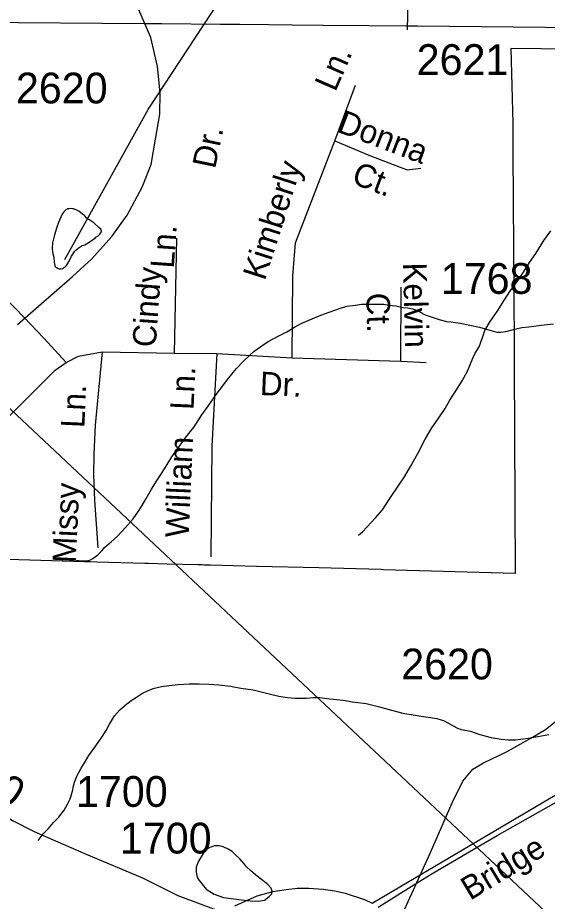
# Model space of a CAD drawing. Extents: x 2169602 to 2449496, y 721995 to 810662.
# Drawn here: x 2405207 to 2407355, y 765226 to 768814 of the extents above; entities that cross this region are included whole.
import ezdxf

# ---------------------------------------------------------------- set-up
doc = ezdxf.new("R2010")
doc.units = 0
doc.layers.add('Default', color=7, linetype='Continuous')

msp = doc.modelspace()

# ---------------------------------------------------------------- linework, layer by layer
at = {"layer": 'Default'}
for p, q in [((2406493.3, 768313.7), (2406576.3, 768539.5)), ((2405843.3, 767451.6), (2405852.7, 767918.6)), ((2406760.1, 767419.1), (2406761.8, 767720.2)), ((2406760.1, 767419.1), (2406862.8, 767414))]:
    msp.add_line(p, q, dxfattribs=at)
for points in [[(2414014.7, 758895), (2412874.9, 759940.3), (2410227.4, 762488.5), (2408794.3, 763834), (2408699.9, 763929.3), (2408099, 764461.7), (2407680.9, 764869.3), (2405090.1, 767305.6), (2402589.6, 769680.7), (2398089.9, 773972.5)], [(2405398.5, 767831.3), (2405736.4, 768441.1), (2406472.5, 769564.4), (2406605.4, 769630.5), (2407113.5, 769590.7), (2407781.4, 769344.2), (2408123.4, 769271.5), (2408514.4, 769273.4), (2409363.5, 769446.4), (2409863.4, 769383.7), (2410304.2, 769504.3)], [(2405680.5, 768887), (2405803.5, 768962.1), (2405892.5, 769013.4), (2405975.7, 769058.8), (2406090.2, 769103.9), (2406192.9, 769131.3), (2406340, 769158.7), (2406448, 769177.7), (2406568.6, 769195.9), (2406616.5, 769198.3), (2406654.5, 769190.9), (2406686.7, 769175.2), (2406715.6, 769157.9), (2406747.8, 769124), (2406781.6, 769064.6), (2406788.6, 768994.4), (2406788.6, 768880.4), (2406786.2, 768764.8)], [(2405206.1, 767568.3), (2405429.9, 767762.4), (2405508.3, 767835), (2405588.4, 767925.9), (2405650.4, 768012.6), (2405711.9, 768125.7), (2405748.2, 768218.2), (2405766.4, 768320.6), (2405783.3, 768422.1), (2405785, 768508), (2405774.2, 768615.4), (2405746.6, 768733.4), (2405680.5, 768887)], [(2407475.4, 768771.8), (2406828.7, 768778.7), (2406780.7, 768779.2), (2406630.9, 768780.8), (2406446.2, 768782.4), (2406319.7, 768783.6), (2406225.7, 768784.4), (2406107.4, 768785.6), (2406028.7, 768786.3), (2405790.9, 768788.4), (2405719.4, 768789), (2405039.2, 768793.8)], [(2407475.4, 768771.8), (2406828.7, 768778.7), (2406780.7, 768779.2), (2406630.9, 768780.8), (2406446.2, 768782.4), (2406319.7, 768783.6), (2406225.7, 768784.4), (2406107.4, 768785.6), (2406028.7, 768786.3), (2405790.9, 768788.4), (2405719.4, 768789), (2405039.2, 768793.8)], [(2407575.2, 768684.9), (2407206.5, 768688.1), (2407214.2, 768385.7), (2407215, 768270.6), (2407216.2, 768071.3), (2407220, 767486.4), (2407220.2, 767453.5), (2407220.2, 767428.5), (2407220.5, 767403.5), (2407224, 766557.9), (2406690.7, 766572.7), (2406681.2, 766573), (2406428.5, 766579.6), (2406175.7, 766586.1), (2405988.5, 766591), (2405963.5, 766591.7), (2405954.5, 766591.9), (2405938.5, 766592.3), (2405812.7, 766595.6), (2405736.5, 766597.5), (2405722.2, 766597.9), (2405527.7, 766603.4), (2405502.7, 766604.2), (2405477.7, 766604.9), (2405077.2, 766616.4)], [(2407575.2, 768684.9), (2407206.5, 768688.1), (2407214.2, 768385.7), (2407215, 768270.6), (2407216.2, 768071.3), (2407220, 767486.4), (2407220.2, 767453.5), (2407220.2, 767428.5), (2407220.5, 767403.5), (2407224, 766557.9), (2406690.7, 766572.7), (2406681.2, 766573), (2406428.5, 766579.6), (2406175.7, 766586.1), (2405988.5, 766591), (2405963.5, 766591.7), (2405954.5, 766591.9), (2405938.5, 766592.3), (2405812.7, 766595.6), (2405736.5, 766597.5), (2405722.2, 766597.9), (2405527.7, 766603.4), (2405502.7, 766604.2), (2405477.7, 766604.9), (2405077.2, 766616.4)], [(2406320.5, 767432.8), (2406323.1, 767764.7), (2406333.4, 767899.8), (2406493.3, 768313.7)], [(2406493.3, 768313.7), (2406637, 768252.2), (2406785.8, 768195.7), (2406842.2, 768202.5)], [(2405470, 768016.2), (2405463.6, 768022), (2405455.6, 768028.1), (2405444, 768033.9), (2405433.9, 768037.9), (2405429.8, 768037.7), (2405419.8, 768039.6), (2405414, 768037.7), (2405409.7, 768037.9), (2405406, 768035.6), (2405401.9, 768033.8), (2405397.8, 768029.6), (2405393.7, 768025.7), (2405390.2, 768019.7), (2405386.1, 768013.5), (2405372, 767981.5), (2405366.2, 767963.3), (2405356.8, 767931.5), (2405348.4, 767899.5), (2405347, 767877.4), (2405348.8, 767861.3), (2405353.3, 767841.6), (2405355.2, 767819.4), (2405357, 767807.3), (2405359.3, 767803.3), (2405363.2, 767799.5), (2405367.3, 767797.7), (2405371.6, 767795.4), (2405375.5, 767793.6), (2405381.4, 767793.5), (2405389.4, 767795.5), (2405393.1, 767797.8), (2405400.9, 767803.9), (2405405, 767807.8), (2405408.9, 767813.7), (2405415.3, 767825.7), (2405424.9, 767845.7), (2405432.9, 767857.9), (2405438.8, 767865.9), (2405442.5, 767869.9), (2405452.8, 767878), (2405468.6, 767888.2), (2405478.6, 767892), (2405496.9, 767902.2), (2405510.4, 767912.3), (2405520.9, 767918.5), (2405524.3, 767922.4), (2405532.3, 767926.5), (2405540.5, 767934.6), (2405542.4, 767938.3), (2405546.3, 767944.6), (2405546.3, 767948.7), (2405544.2, 767954.7), (2405536.2, 767962.3), (2405516.1, 767980.4), (2405488, 768000.1), (2405477.8, 768010.1), (2405470, 768016.2)], [(2406588.6, 766713), (2406604.6, 766726.8), (2406622.8, 766745.1), (2406658.5, 766783.1), (2406686.4, 766815.4), (2406713.8, 766857.5), (2406755.7, 766919.7), (2406775.6, 766950), (2406799.2, 766991.8), (2406829.1, 767044.1), (2406858.4, 767100.1), (2406886.3, 767148.2), (2406911.9, 767184.5), (2406939.8, 767226.5), (2406959.5, 767260.8), (2406983.3, 767299), (2407009.5, 767338.9), (2407031.1, 767379), (2407053, 767431.3), (2407062.6, 767451.3), (2407078, 767477.3), (2407090.5, 767511.2), (2407101.8, 767543.5), (2407123.5, 767579.6), (2407151.8, 767621.5), (2407181.2, 767667.8), (2407202.9, 767701.8), (2407236.7, 767748.3), (2407258.5, 767780.3), (2407282.3, 767820.4), (2407308.3, 767856.7), (2407339.9, 767908.7), (2407369.4, 767948.8)], [(2405402.9, 767414), (2405313.1, 767513.2), (2405232.7, 767597), (2405154, 767679.1)], [(2405395.4, 766618), (2405411.8, 766616.3), (2405435.8, 766612.3), (2405453.7, 766610.4), (2405465.8, 766608.5), (2405485.7, 766608.8), (2405501.7, 766612.4), (2405511.7, 766618.6), (2405531.4, 766632.7), (2405549.2, 766651.1), (2405559.3, 766662.9), (2405587.2, 766687.1), (2405611, 766707.1), (2405644.6, 766743.4), (2405674.7, 766779.3), (2405696.5, 766809.7), (2405708.4, 766829.8), (2405728, 766861.7), (2405750.2, 766899.8), (2405771.9, 766935.9), (2405801.7, 766982), (2405831.4, 767030.3), (2405868.5, 767082.7), (2405890.4, 767112.6), (2405922.2, 767152.8), (2405954.2, 767201.1), (2405980, 767237), (2406011.6, 767283.3), (2406039.3, 767319.7), (2406057.1, 767345.3), (2406093.2, 767387.8), (2406122.8, 767419.8), (2406147, 767442.1), (2406166.4, 767460.3), (2406196.4, 767482.1), (2406222.6, 767498.4), (2406266.1, 767522.7), (2406298.1, 767538.9), (2406330.1, 767556.8), (2406359.8, 767573), (2406401.6, 767591.4), (2406435.9, 767605.7), (2406469.7, 767617.6), (2406515.4, 767633.9), (2406543.5, 767642.2), (2406577.4, 767646.4), (2406601.4, 767650.5), (2406637.6, 767650.7), (2406669.6, 767651.1), (2406691.2, 767651.1), (2406711.5, 767647.2), (2406725.4, 767645.1), (2406739.8, 767643.3), (2406769.3, 767637.6), (2406789.4, 767635.4), (2406807.4, 767631.5), (2406819.5, 767627.6), (2406845.2, 767616), (2406849.7, 767611.7), (2406863.4, 767606), (2406875.5, 767602.1), (2406891.5, 767596), (2406915.9, 767588.3), (2406945.6, 767580.6), (2406963.5, 767578.7), (2407001.6, 767572.9), (2407040, 767565.1), (2407079.7, 767557.1), (2407121.6, 767545.4), (2407149.7, 767537.6), (2407165.7, 767537.5), (2407185.8, 767539.8), (2407217.7, 767548), (2407233.5, 767552), (2407251.8, 767556.2), (2407279.7, 767558.4), (2407309.8, 767562.4), (2407341.4, 767566.5), (2407379.5, 767571)], [(2403866.8, 766613.5), (2403907, 766719.6), (2403944.7, 766769.2), (2403997.7, 766811.9), (2404062.7, 766830.7), (2404146.5, 766832.4), (2404385.1, 766827.3), (2404651.1, 766818.8), (2404715.5, 766820.4), (2404793.1, 766849.6), (2404861.5, 766900.9), (2405030, 767053.1), (2405215.6, 767239.5), (2405358.4, 767383.2), (2405402.9, 767414), (2405454.2, 767439.7), (2405550, 767456.8), (2405843.3, 767451.6), (2406014.4, 767449.9), (2406320.5, 767432.8), (2406760.1, 767419.1)], [(2405550, 767456.8), (2405520.9, 767159.2), (2405515.8, 767041.1), (2405514, 766957.3), (2405518.3, 766854.7), (2405532, 766661.4)], [(2406014.4, 767449.9), (2405993.8, 767073.6), (2405990.4, 766625.5)], [(2403866.8, 766613.5), (2403937, 766587.8), (2403974.6, 766569), (2404031.1, 766533.1), (2404070.4, 766504), (2404137.1, 766445.9), (2404251.7, 766334.7), (2404357.8, 766242.3), (2404551, 766040.5), (2404734.9, 765886.5), (2404998.3, 765677.9), (2405109.5, 765604.3), (2405186.5, 765554.7), (2405273.3, 765510.3), (2405329.4, 765485.8), (2405484.1, 765417.9), (2405712.5, 765322.1), (2405856.5, 765250.3), (2406149.5, 765140.8), (2406372.3, 765043.5), (2406665.4, 764952.7)], [(2405289.8, 765473.9), (2405301.9, 765489.9), (2405309.9, 765500), (2405331.5, 765521.9), (2405351.8, 765546.1), (2405373.7, 765568.3), (2405395.2, 765596.3), (2405409.2, 765620.5), (2405419.2, 765642.5), (2405423.1, 765650.5), (2405431.1, 765678.5), (2405432.6, 765690.4), (2405436.9, 765710.5), (2405448.3, 765736.7), (2405464.5, 765766.7), (2405478.5, 765788.9), (2405496.1, 765818.7), (2405524.2, 765857.1), (2405545.7, 765889.1), (2405565.6, 765919.4), (2405579.2, 765945.2), (2405599.5, 765979.5), (2405620.8, 766003.5), (2405649.1, 766027.6), (2405666.7, 766041.9), (2405688.7, 766055.7), (2405712.5, 766071.9), (2405730.5, 766080.2), (2405756.3, 766090.5), (2405790.4, 766098.3), (2405820.5, 766102.7), (2405858.2, 766106.7), (2405902.3, 766109), (2405942.3, 766109.4), (2405981.9, 766107.4), (2406022.5, 766105.8), (2406070.5, 766100.2), (2406112.1, 766092.3), (2406162.5, 766084.6), (2406194.5, 766076.9), (2406226.7, 766068.8), (2406266.3, 766059.2), (2406300.5, 766053.2), (2406330.5, 766051.5), (2406358.6, 766051.7), (2406378.5, 766051.6), (2406404.5, 766054.1), (2406432.4, 766054), (2406472.4, 766048.3), (2406526.7, 766042.5), (2406564.2, 766036.9), (2406620.4, 766029.2), (2406674.1, 766015.4), (2406722.5, 766002), (2406768.7, 765990.2), (2406818.7, 765982.2), (2406842.7, 765978.5), (2406880.4, 765972.8), (2406906.7, 765968.9), (2406924.7, 765962.9), (2406936.4, 765959.1), (2406973.1, 765939.4), (2406991, 765929.4), (2407004.9, 765923.6), (2407043, 765917.5), (2407081, 765903.6), (2407127.1, 765892.1), (2407167.1, 765884.5), (2407197.4, 765882.3), (2407225.1, 765882.6), (2407277, 765889), (2407316.8, 765895.1), (2407360.7, 765903.5)], [(2406665.4, 764952.7), (2406880.9, 765425), (2406968.9, 765626.5), (2407011.8, 765714.8), (2407052.3, 765762.7), (2407095.4, 765789), (2407189.5, 765833.5), (2407288.4, 765888.2), (2407347.9, 765924.6), (2407393, 765960.1)], [(2406644.3, 765218.5), (2406927.9, 765386.5), (2407310.5, 765612.7), (2407456, 765697.6), (2407699.7, 765837.3)], [(2406883.9, 765336.6), (2407054.4, 765436.7), (2407151.4, 765493.5), (2407632.2, 765765.6), (2407654.4, 765778.8)], [(2406883.9, 765336.6), (2407054.4, 765436.7), (2407151.4, 765493.5), (2407632.2, 765765.6), (2407654.4, 765778.8)], [(2406126.4, 765376.6), (2406108.3, 765398.8), (2406090.1, 765414.5), (2406076.3, 765428.4), (2406060.6, 765438.1), (2406040, 765448), (2406024.3, 765452.1), (2406004.2, 765451.8), (2405994.1, 765448.1), (2405980.4, 765441.6), (2405966.4, 765431.6), (2405954.5, 765413.5), (2405940.6, 765389.7), (2405930.8, 765365.6), (2405930.8, 765345.7), (2405932.8, 765329.6), (2405939, 765315.7), (2405954.7, 765295.8), (2405971.6, 765275.9), (2406003.3, 765256.1), (2406041.1, 765242.3), (2406083.5, 765236.3), (2406115.1, 765232.7), (2406149.3, 765228.7), (2406183.6, 765227.2), (2406207.6, 765231.3), (2406227.3, 765245.4), (2406237.3, 765257.2), (2406239.2, 765267.5), (2406235.1, 765279.4), (2406221.1, 765295.3), (2406200.8, 765311), (2406172.7, 765333.1), (2406151, 765351), (2406134.6, 765366.8), (2406126.4, 765376.6)], [(2406669.2, 765203.3), (2406813.9, 765293.1), (2406883.9, 765336.6)], [(2406669.2, 765203.3), (2406813.9, 765293.1), (2406883.9, 765336.6)], [(2406087.1, 765208.5), (2406177.8, 765248.5), (2406241.8, 765266.8), (2406295, 765274.2), (2406340.8, 765280.1), (2406388.2, 765280.1), (2406445.6, 765275.9), (2406493, 765268.4), (2406534.5, 765259.3), (2406612.7, 765234.3), (2406644.3, 765218.5)]]:
    msp.add_lwpolyline(points, dxfattribs=at)

# ---------------------------------------------------------------- texts
for s, p in [('2621', (2406824.9, 768581)), ('2620', (2405199.7, 768465.6)), ('1768', (2406922.7, 767692.5)), ('2620', (2406762.1, 766127.3)), ('1700', (2405443.4, 765609.9)), ('1700', (2405621.4, 765420.5))]:
    msp.add_text(s, height=125, dxfattribs=at).set_placement(p)
for s, height, rotation, p in [('Ln.', 95, 66.4316, (2406495, 768509.5)), ('Donna', 95, 339.1318, (2406497.4, 768352.1)), ('Dr.', 95, 78.2399, (2406007.4, 768197.2)), ('Kimberly', 95, 72.1333, (2406208.6, 767743.1)), ('Ct.', 95, 339.1318, (2406556.3, 768143)), ('Ln.', 95, 85.9276, (2405839.8, 767794)), ('Cindy', 95, 85.9276, (2405766.5, 767473.4)), ('Kelvin', 95, 271.3684, (2406769.5, 767818.5)), ('Ct.', 95, 271.3684, (2406620.6, 767695.8)), ('Ln.', 95, 87.4743, (2405920, 767220.1)), ('Dr.', 95, 357.5978, (2406187.8, 767281.9)), ('Ln.', 95, 87.3867, (2405477.2, 767146.8)), ('William', 95, 87.4743, (2405900.3, 766701.5)), ('Missy', 95, 87.3867, (2405442.6, 766598.4)), ('.60', 125, 325.6372, (2404988.2, 765728.7)), ('Bridge', 95, 31.2208, (2407041.7, 765228.4))]:
    msp.add_text(s, height=height, rotation=rotation, dxfattribs=at).set_placement(p)

doc.saveas('drawing.dxf')
